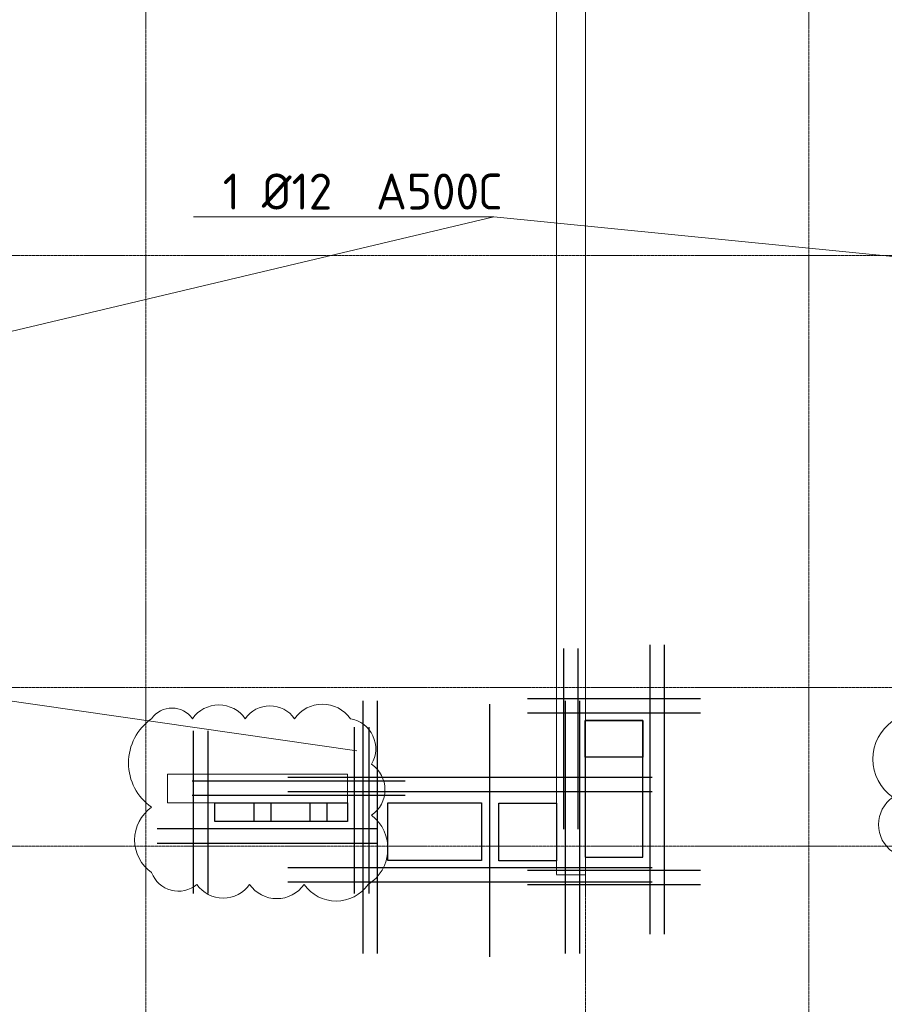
# Model space of a CAD drawing. Header units: millimetres. Extents: x -42044588 to 856694, y -806701 to 941911.
# Tile 836 of 1056: x -85237 to -79238, y -228571 to -221737. Entities that reach past the tile are written whole.
import ezdxf
from ezdxf import colors
from ezdxf.entities.mleader import LeaderData, LeaderLine
from ezdxf.math import Vec2, Vec3

# ---------------------------------------------------------------- set-up
doc = ezdxf.new("R2010")
doc.units = ezdxf.units.MM
for name, pattern in [('______5', [1100, 800, -100, 100, -100]), ('DASHED', [7, 5, -2, 0]), ('осевая', [50.8, 31.75, -6.35, 6.35, -6.35])]:
    doc.linetypes.add(name, pattern=pattern)
for name, color, linetype, lineweight in [('907Сл Осевые', 1, 'Continuous', 0), ('_0.25', 114, 'Continuous', 25), ('_0.5', 94, 'Continuous', 50), ('Оси', 40, '______5', 18), ('Перекрытие ж_бетон', 1, 'Continuous', 30), ('подоснова', 151, 'Continuous', 5), ('РАЗМЕРЫ', 1, 'Continuous', 9), ('СТЕНЫ', 3, 'Continuous', 30)]:
    doc.layers.add(name, color=color, linetype=linetype, lineweight=lineweight)
doc.layers.add('Колонна_ бетон', color=7, linetype='Continuous', lineweight=50, true_color=0xb4b496)
doc.styles.add('GOST-2.304_Type-B', font='GOST_Common.ttf')

# ---------------------------------------------------------------- blocks, each defined once
blk = doc.blocks.new('оси блок 2')
at = {"layer": 'Оси', "color": 16, "linetype": 'осевая', "lineweight": 0, "ltscale": 0.25, "transparency": 33554687}
for p, q in [((-68904.7, -322543), (-68904.7, -347914.1)), ((-65854.7, -322543), (-65854.7, -347914.1)), ((-64304.7, -322543), (-64304.7, -347914.1)), ((-89822.3, -329401.3), (-37238.5, -329401.3)), ((-89822.3, -332401.3), (-37238.5, -332401.3)), ((-89822.3, -333501.3), (-37238.5, -333501.3))]:
    blk.add_line(p, q, dxfattribs=at)
blk = doc.blocks.new('подложка стн 1-го этажа')
at = {"layer": 'Колонна_ бетон', "color": 252, "linetype": 'DASHED', "lineweight": 0, "ltscale": 0.5, "true_color": 0x939598, "transparency": 33554687}
for p, q in [((24993.8, 19211.8, -200), (24993.8, 19411.8, -200)), ((24993.8, 19411.8, -200), (24993.8, 19411.8, -200)), ((26243.8, 19411.8, -200), (24993.8, 19411.8, -200)), ((26243.8, 19411.8, -200), (26243.8, 19411.8, -200)), ((26243.8, 19211.8, -200), (26243.8, 19411.8, -200)), ((24993.8, 19211.8, -200), (26243.8, 19211.8, -200)), ((24993.8, 19211.8, -200), (24993.8, 19211.8, -200)), ((26243.8, 19211.8, -200), (26243.8, 19211.8, -200))]:
    blk.add_line(p, q, dxfattribs=at)
at = {"layer": 'СТЕНЫ', "color": 252, "linetype": 'DASHED', "lineweight": 0, "ltscale": 0.5, "true_color": 0x939598, "transparency": 33554687}
for p, q in [((27693.8, 26111.8, -200), (27693.8, 18711.8, -200)), ((27893.8, 26161.8, -200), (27893.8, 18711.8, -200)), ((27893.8, 19961.8, -200), (27893.8, 19961.8, -200)), ((27693.8, 18711.8, -200), (27693.8, 18711.8, -200)), ((27693.8, 18711.8, -200), (27893.8, 18711.8, -200))]:
    blk.add_line(p, q, dxfattribs=at)
blk = doc.blocks.new('_None')
blk = doc.blocks.new('*U6941')
at = {"layer": '_0.25', "ltscale": 100}
blk.add_lwpolyline([(0, 254.6), (401.1, 254.6), (401.1, 0), (0, 0)], close=True, dxfattribs=at)
at = {"layer": '_0.5', "color": 7, "lineweight": 30, "ltscale": 100}
for p, q in [((-150, 754.6), (-150, -500)), ((-50, 754.6), (-50, -500)), ((451.1, -1229.5), (451.1, 779.2)), ((551.1, -1229.5), (551.1, 779.2)), ((801.1, 404.6), (-400, 404.6)), ((801.1, 304.6), (-400, 304.6)), ((-400, -783.7), (801.1, -783.7)), ((-400, -883.7), (801.1, -883.7))]:
    blk.add_line(p, q, dxfattribs=at)
blk = doc.blocks.new('*U7025')
at = {"layer": '_0.25', "ltscale": 100}
blk.add_lwpolyline([(0, 129.1), (919.5, 129.1), (919.5, 0), (0, 0)], close=True, dxfattribs=at)
at = {"layer": '_0.5', "color": 7, "lineweight": 30, "ltscale": 100}
for p, q in [((-150, 629.1), (-150, -500)), ((-50, 629.1), (-50, -500)), ((969.5, -500), (969.5, 653.8)), ((1069.5, -500), (1069.5, 653.8)), ((1319.5, 279.1), (-157.3, 279.1)), ((1319.5, 179.1), (-157.3, 179.1)), ((-400, -50), (1126.5, -50)), ((-400, -150), (1126.5, -150))]:
    blk.add_line(p, q, dxfattribs=at)
blk = doc.blocks.new('блочина')
at = {"color": 4, "lineweight": 30}
blk.add_lwpolyline([(123862, 60951.4), (123462, 60951.4), (123462, 60001.4), (123862, 60001.4)], close=True, dxfattribs=at)
at = {"layer": 'Перекрытие ж_бетон', "color": 4}
for points, elevation in [([(120892.7, 60379.6), (121162.7, 60379.6), (121162.7, 60249.6), (120892.7, 60249.6)], 360), ([(121282.7, 60379.6), (121552.7, 60379.6), (121552.7, 60249.6), (121282.7, 60249.6)], 360), ([(121672.7, 60379.6), (121812.7, 60379.6), (121812.7, 60249.6), (121672.7, 60249.6)], 360), ([(122093, 59979.6), (122093, 60379.6), (122743, 60379.6), (122743, 59979.6)], 4500), ([(122862.8, 59977.6), (122862.8, 60377.6), (123262.8, 60377.6), (123262.8, 59977.6)], 4500)]:
    blk.add_lwpolyline(points, close=True, dxfattribs=dict(at, elevation=elevation))

msp = doc.modelspace()

# ---------------------------------------------------------------- linework, layer by layer
at = {"lineweight": 30}
for p, q in [((-82857.059, -226465.033, -360), (-82857.059, -228218.376, -360)), ((-82757.059, -226465.033, -360), (-82757.059, -228218.376, -360)), ((-81452.173, -226465.033, -360), (-81452.173, -228218.376, -360)), ((-81352.173, -226465.033, -360), (-81352.173, -228218.376, -360)), ((-81978.351, -226487.578, -360), (-81978.351, -228240.921, -360)), ((-83377.601, -226993.881, -360), (-80848.776, -226993.881, -360)), ((-83377.601, -227093.881, -360), (-80848.776, -227093.881, -360)), ((-83377.601, -227621.463, -360), (-80848.776, -227621.463, -360)), ((-83377.601, -227721.463, -360), (-80848.776, -227721.463, -360))]:
    msp.add_line(p, q, dxfattribs=at)
at = {"layer": '907Сл Осевые', "color": 240, "true_color": 0xed1f24}
for points in [[(-79179.392, -226603.725, 0.52056705), (-79179.392, -227134.198, 0.52056705), (-79179.392, -227513.573, 0.52056705), (-78921.564, -227694.785, 0.52056705), (-78338.915, -227694.785, 0.52056705), (-77746.805, -227694.785, 0.52056705), (-77228.052, -227694.785, 0.52056705), (-76681.943, -227694.785, 0.52056705), (-76676.013, -227175.624, 0.52056705), (-76676.013, -226719.362, 0.52056705), (-76964.94, -226603.725, 0.52056705), (-77427.265, -226603.725, 0.52056705), (-77790.679, -226603.725, 0.52056705), (-78380.551, -226603.725, 0.52056705), (-78876.731, -226603.725, 0.52056705)], [(-84322.021, -226588.616, 0.52056705), (-84322.021, -227203.707, 0.52056705), (-84322.021, -227656.52, 0.52056705), (-84008.404, -227739.256, 0.52056705), (-83642.436, -227739.256, 0.52056705), (-83263.935, -227739.256, 0.52056705), (-82820.125, -227739.256, 0.52056705), (-82795.236, -227259.4, 0.52056705), (-82795.236, -226904.805, 0.52056705), (-82943.172, -226588.616, 0.52056705), (-83330.503, -226588.616, 0.52056705), (-83672.473, -226588.616, 0.52056705), (-84038.736, -226588.616, 0.52056705)]]:
    msp.add_lwpolyline(points, format="xyb", close=True, dxfattribs=at)

# ---------------------------------------------------------------- block references
for name, p in [('подложка стн 1-го этажа', (-109206.42, -246384.585, 560)), ('блочина', (-204775.84, -287552.34))]:
    msp.add_blockref(name, p)
at = {"ltscale": 100}
for name, p in [('*U6941', (-81314.28, -226855.641)), ('*U7025', (-83883.143, -227301.991))]:
    msp.add_blockref(name, p, dxfattribs=at)
at = {"layer": 'РАЗМЕРЫ'}
msp.add_blockref('оси блок 2', (-15457.779, 106028.531), dxfattribs=at)

# ---------------------------------------------------------------- leaders
at = {"layer": 'подоснова', "color": 2, "ltscale": 0.3}
ml = msp.add_multileader_mtext('Standard', dxfattribs=at)
ml.set_content('1 %%C12  А500С', color=2, style='GOST-2.304_Type-B')
ml.set_leader_properties(color=256, linetype='ByLayer', lineweight=15)
ml.set_arrow_properties(name='NONE')
ml.build(insert=Vec2(0, 0))
ml.multileader.update_dxf_attribs({"text_left_attachment_type": 6, "text_right_attachment_type": 6, "dogleg_length": 0.1, "arrow_head_size": 18})
ctx = ml.context
ctx.base_point, ctx.char_height, ctx.arrow_head_size, ctx.landing_gap_size, ctx.plane_origin = Vec3(-83770.467, -223104.966, 720), 250, 18, 20, Vec3(-92746.053, -221956.539, 720)
ctx.left_attachment, ctx.right_attachment, ctx.text_align_type = 6, 6, 1
notes = []
notes.append((ctx, [(1, (1, 1, 0), (-81948.549, -223104.966, 720), (-1, 0), 0.1, [(6, [(-82897.755, -226812.837, 720), (-86872.999, -226237.958, 720), (-87924.651, -224525.547, 720)], 0, []), (3, [(-75373.291, -226531.489, 720), (-74528.9, -229363.726, 720), (-71707.237, -229214.797, 720), (-72304.649, -224938.353, 720), (-69244.917, -224370.93, 720)], 0, [])])]))
ctx.mtext.insert, ctx.mtext.alignment, ctx.mtext.flow_direction = Vec3(-82859.558, -222804.966, 720), 2, 5
ml = msp.add_multileader_mtext('Standard', dxfattribs=at)
ml.set_content('1 %%C12  А500С', color=2, style='GOST-2.304_Type-B')
ml.set_leader_properties(color=256, linetype='ByLayer', lineweight=15)
ml.set_arrow_properties(name='NONE')
ml.build(insert=Vec2(0, 0))
ml.multileader.update_dxf_attribs({"text_left_attachment_type": 6, "text_right_attachment_type": 6, "dogleg_length": 0.1, "arrow_head_size": 18})
ctx = ml.context
ctx.base_point, ctx.char_height, ctx.arrow_head_size, ctx.landing_gap_size, ctx.plane_origin = Vec3(-91855.374, -233910.176, 720), 250, 18, 20, Vec3(-100830.96, -232761.749, 720)
ctx.left_attachment, ctx.right_attachment, ctx.text_align_type = 6, 6, 1
notes.append((ctx, [(1, (1, 1, 0), (-90033.456, -233910.176, 720), (-1, 0), 0.1, [(7, [(-96104.948, -225470.614, 720), (-95271.561, -231798.215, 720), (-91279.727, -227668.422, 720), (-92292.232, -229762.401, 720)], 0, []), (1, [(-89918.25, -232359.685, 720), (-89223.252, -229748.264, 720), (-84572.308, -230249.91, 720), (-79450.293, -231256.064, 720)], 0, [])])]))
ctx.mtext.insert, ctx.mtext.alignment, ctx.mtext.flow_direction = Vec3(-90944.465, -233610.176, 720), 2, 5
for ctx, leaders in notes:
    for number, flags, end, landing, length, lines in leaders:
        leader = LeaderData()
        leader.index, (leader.has_last_leader_line, leader.has_dogleg_vector, leader.attachment_direction) = number, flags
        leader.last_leader_point, leader.dogleg_vector, leader.dogleg_length = Vec3(end), Vec3(landing), length
        for number, points, colour, breaks in lines:
            line = LeaderLine()
            line.index, line.vertices, line.color, line.breaks = number, Vec3.list(points), colors.encode_raw_color(colour), breaks
            leader.lines.append(line)
        ctx.leaders.append(leader)

doc.saveas('drawing.dxf')
